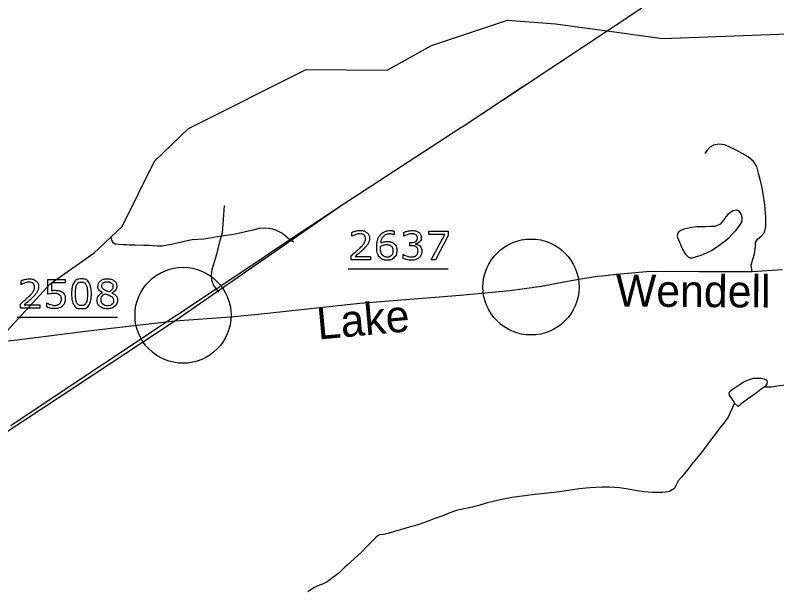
# Model space of a CAD drawing. Extents: x 2169602 to 2449496, y 721995 to 810662.
# Drawn here: x 2170289.8 to 2170408.8, y 724711.2 to 724801.1 of the extents above; entities that cross this region are included whole.
import ezdxf

# ---------------------------------------------------------------- set-up
doc = ezdxf.new("R2010")
doc.units = 0
doc.layers.add('Old_Level_1', color=7, linetype='Continuous')
doc.layers.add('Prop Shade Medium', color=7, linetype='Continuous')

msp = doc.modelspace()

# ---------------------------------------------------------------- linework, layer by layer
at = {"layer": 'Old_Level_1'}
for p, q in [((2170341.84, 724761.5), (2170357.46, 724761.5)), ((2170290.15, 724753.94), (2170305.8, 724753.94))]:
    msp.add_line(p, q, dxfattribs=at)
for points in [[(2170135.57, 724635.04), (2170314.77, 724753.35), (2170340.88, 724771.48), (2170359.43, 724783.56), (2170359.65, 724783.71), (2170369.02, 724789.91), (2170369.8, 724790.43), (2170387.68, 724802.26)], [(2170289.14, 724736.98), (2170302.65, 724746), (2170303.64, 724746.65), (2170304.58, 724747.28), (2170312.27, 724752.41), (2170314.78, 724754.08), (2170315.52, 724754.57), (2170317.36, 724755.8), (2170325.06, 724760.93), (2170328.72, 724763.37), (2170330.54, 724764.59), (2170340.88, 724771.48), (2170359.43, 724783.56), (2170359.65, 724783.71), (2170369.03, 724789.92), (2170369.8, 724790.43), (2170387.68, 724802.26)], [(2170295.28, 724759.16), (2170302.17, 724764.01), (2170306.52, 724768.13), (2170311.6, 724778.32), (2170316.9, 724783.43), (2170335.28, 724792.65), (2170347.94, 724792.54), (2170354.86, 724796.38), (2170366.71, 724800.35), (2170374.23, 724799.8), (2170382.31, 724798.7)], [(2170382.31, 724798.7), (2170390.95, 724797.51), (2170411.94, 724798.26), (2170421.44, 724796.5), (2170430.57, 724793.43), (2170431.65, 724792.52)], [(2170404.92, 724761.07), (2170404.75, 724762.05), (2170405.04, 724762.99), (2170405.3, 724763.84), (2170405.43, 724764.99), (2170405.47, 724765.63), (2170405.77, 724766.14), (2170406.32, 724766.61), (2170406.84, 724767.17), (2170407.05, 724768.11), (2170407.05, 724769.6), (2170406.92, 724771.48), (2170406.54, 724773.87), (2170406.32, 724774.81), (2170405.98, 724776.26), (2170405.64, 724777.5), (2170405.13, 724778.27), (2170404.32, 724778.99), (2170402.44, 724780.02), (2170400.65, 724780.87), (2170399.75, 724780.96), (2170398.9, 724780.83), (2170398.34, 724780.49), (2170397.83, 724779.97), (2170397.53, 724779.5)], [(2170322.45, 724771.4), (2170322.32, 724769.21), (2170322.14, 724767.07), (2170321.67, 724765.5), (2170321.26, 724763.74), (2170320.83, 724762.4), (2170320.56, 724761.36), (2170320.42, 724760.5), (2170320.47, 724759.75), (2170320.81, 724758.89), (2170321.56, 724757.86)], [(2170400.95, 724766.06), (2170401.37, 724766.44), (2170401.83, 724766.92), (2170402.4, 724767.5), (2170402.59, 724767.73), (2170403.02, 724768.3), (2170403.25, 724768.73), (2170403.35, 724768.97), (2170403.35, 724769.4), (2170403.3, 724769.87), (2170402.96, 724770.44), (2170402.68, 724770.63), (2170402.44, 724770.67), (2170402.16, 724770.63), (2170401.92, 724770.53), (2170401.54, 724770.29), (2170401.11, 724769.96), (2170400.83, 724769.62), (2170400.64, 724769.43), (2170400.49, 724769.15), (2170400.21, 724768.76), (2170399.93, 724768.48), (2170399.6, 724768.29), (2170399.12, 724768.09), (2170398.36, 724768.09), (2170397.6, 724768.08), (2170396.99, 724768.08), (2170396.28, 724768.03), (2170395.52, 724767.93), (2170394.8, 724767.78), (2170394.33, 724767.69), (2170393.9, 724767.54), (2170393.81, 724767.5), (2170393.66, 724767.39), (2170393.47, 724767.26), (2170393.33, 724767.07), (2170393.24, 724766.72), (2170393.29, 724766.4), (2170393.72, 724765.3), (2170393.92, 724764.88), (2170394.11, 724764.45), (2170394.49, 724763.84), (2170394.92, 724763.37), (2170395.25, 724763.23), (2170395.63, 724763.23), (2170396.25, 724763.42), (2170396.96, 724763.62), (2170397.92, 724764.05), (2170398.57, 724764.38), (2170399.43, 724764.91), (2170399.75, 724765.15), (2170400.95, 724766.06)], [(2170333.33, 724765.67), (2170332.69, 724766.08), (2170331.98, 724766.66), (2170331.45, 724767.08), (2170331.07, 724767.26), (2170330.54, 724767.55), (2170330.07, 724767.69), (2170329.54, 724767.78), (2170328.97, 724767.87), (2170327.93, 724767.77), (2170326.74, 724767.48), (2170325.13, 724767.14), (2170323.95, 724766.85), (2170322.05, 724766.59), (2170321.38, 724766.5), (2170320.24, 724766.3), (2170319.29, 724766.15), (2170318.35, 724766.05), (2170317.49, 724766), (2170316.68, 724765.85), (2170315.58, 724765.61), (2170314.21, 724765.27), (2170312.79, 724765.02), (2170312.03, 724765.02), (2170310.7, 724765.16), (2170310.17, 724765.15), (2170309.94, 724765.15), (2170308.57, 724765.19), (2170307.65, 724765.18), (2170307.18, 724765.23), (2170306.66, 724765.23), (2170305.99, 724765.27), (2170305.62, 724765.32), (2170305.42, 724765.37), (2170305.18, 724765.5), (2170305.04, 724765.74), (2170304.9, 724766.03), (2170304.8, 724766.41), (2170304.8, 724766.55)], [(2170342.46, 724766.57), (2170342.43, 724766.57), (2170342.43, 724767.19)], [(2170349.01, 724767.39), (2170349.01, 724766.82), (2170348.98, 724766.82)], [(2170350.57, 724766.57), (2170350.54, 724766.57), (2170350.54, 724767.19)], [(2170357.46, 724766.71), (2170355.45, 724762.92), (2170354.81, 724762.92), (2170356.95, 724766.85), (2170354.41, 724766.85), (2170354.41, 724767.38), (2170357.46, 724767.38), (2170357.46, 724766.71)], [(2170351.71, 724765.09), (2170351.44, 724765.09), (2170351.44, 724765.59), (2170351.65, 724765.59)], [(2170352.37, 724765.4), (2170352.37, 724765.36)], [(2170345.34, 724762.92), (2170342.32, 724762.92), (2170342.32, 724763.55)], [(2170342.94, 724763.44), (2170345.34, 724763.44), (2170345.34, 724762.92)], [(2170350.41, 724763.11), (2170350.41, 724763.73), (2170350.46, 724763.73)], [(2170314.77, 724753.35), (2170323.45, 724754.01), (2170327.79, 724754.41), (2170343.63, 724756.12), (2170359.33, 724757.39), (2170367.1, 724758.12), (2170372.01, 724758.76), (2170375.76, 724759.49), (2170378.5, 724759.96), (2170380.76, 724760.34), (2170381.58, 724760.38), (2170383.72, 724760.65), (2170388.41, 724761.05), (2170390.22, 724761.12), (2170396.64, 724761.05), (2170404.92, 724761.07), (2170409.63, 724761.39)], [(2170290.77, 724759.01), (2170290.74, 724759.01), (2170290.74, 724759.64)], [(2170294.94, 724757.52), (2170294.94, 724759.82), (2170297.62, 724759.82), (2170297.62, 724759.29), (2170295.52, 724759.29), (2170295.52, 724758.11)], [(2170278.48, 724736.23), (2170288.01, 724751.2), (2170295.28, 724759.16)], [(2170303.45, 724757.74), (2170303.45, 724757.76)], [(2170304.93, 724757.74), (2170304.93, 724757.72)], [(2170293.65, 724755.36), (2170290.63, 724755.36), (2170290.63, 724755.99)], [(2170291.25, 724755.88), (2170293.65, 724755.88), (2170293.65, 724755.36)], [(2170294.75, 724755.53), (2170294.75, 724756.16), (2170294.79, 724756.16)], [(2170244.91, 724746.03), (2170254.71, 724746.62), (2170290.14, 724750.4), (2170301.24, 724751.79), (2170314.77, 724753.35)], [(2170402.08, 724740.75), (2170401.79, 724741.17), (2170401.56, 724741.5), (2170401.41, 724741.74), (2170401.32, 724741.98), (2170401.32, 724742.12), (2170401.42, 724742.31), (2170401.79, 724742.65), (2170403.54, 724743.8), (2170403.96, 724743.99), (2170404.5, 724744.19), (2170405.15, 724744.42), (2170405.92, 724744.42), (2170406.34, 724744.38), (2170406.81, 724744.29), (2170407.1, 724744.15), (2170407.24, 724744.01), (2170407.27, 724743.77)], [(2170421.05, 724744.16), (2170420.52, 724744.25), (2170419.29, 724744.24), (2170416.72, 724744.13), (2170414.96, 724744.13), (2170413.83, 724744.03), (2170412.78, 724743.88), (2170411.74, 724743.63), (2170409.75, 724743.24), (2170408.79, 724743.14), (2170407.9, 724742.99), (2170406.79, 724743.01)], [(2170407.27, 724743.77), (2170407.22, 724743.53), (2170407.03, 724743.19), (2170406.79, 724743.01), (2170406.36, 724742.67), (2170405.84, 724742.25), (2170405.04, 724741.71), (2170404.18, 724741.14), (2170403.57, 724740.66), (2170403.24, 724740.37), (2170402.96, 724740.14), (2170402.77, 724739.99), (2170402.19, 724740.51), (2170402.08, 724740.75)], [(2170402.19, 724740.51), (2170401.18, 724738.29), (2170400.51, 724737.39), (2170399.9, 724736.63), (2170399.34, 724735.91), (2170398.34, 724734.53), (2170397.31, 724733.19), (2170396.5, 724732.14), (2170395.46, 724730.9), (2170394.85, 724730.08), (2170393.82, 724728.89), (2170393.38, 724728.37), (2170393.06, 724727.75), (2170392.83, 724727.28), (2170392.69, 724727.08), (2170392.49, 724726.99), (2170392.12, 724726.75), (2170391.74, 724726.65), (2170390.93, 724726.55), (2170389.36, 724726.55), (2170388.04, 724726.63), (2170386.99, 724726.77), (2170385.55, 724727.05), (2170384.23, 724727.27), (2170382.65, 724727.36), (2170381.51, 724727.36), (2170379.57, 724727.24), (2170377.9, 724727.09), (2170374.87, 724726.65), (2170371.02, 724726.2), (2170369.41, 724726), (2170367.37, 724725.75), (2170365.84, 724725.45), (2170364.7, 724725.16), (2170363.38, 724724.87), (2170362.24, 724724.49), (2170361.2, 724724.25), (2170359.92, 724724), (2170358.77, 724723.71), (2170357.73, 724723.37), (2170356.6, 724722.89), (2170355.35, 724722.45), (2170353.89, 724721.87), (2170352.57, 724721.44), (2170351.38, 724721.1), (2170350.33, 724720.81), (2170349.25, 724720.47), (2170348.06, 724720.13), (2170347.35, 724719.99), (2170346.72, 724719.89), (2170346.5, 724719.79), (2170346.17, 724719.5), (2170345.65, 724718.97), (2170344.94, 724718.31), (2170343.98, 724717.26), (2170342.76, 724716.16), (2170341.66, 724715.16), (2170341.33, 724714.86), (2170340.35, 724713.91), (2170339.45, 724713.24), (2170338.74, 724712.71)], [(2170338.74, 724712.71), (2170338.55, 724712.58), (2170337.94, 724712.23), (2170337.08, 724711.95), (2170336.47, 724711.61), (2170335.51, 724710.99)]]:
    msp.add_lwpolyline(points, dxfattribs=at)
for points in [[(2170342.32, 724763.55), (2170342.63, 724763.82), (2170342.95, 724764.09), (2170343.26, 724764.36), (2170343.54, 724764.63), (2170344.11, 724765.18), (2170344.33, 724765.51), (2170344.54, 724765.84), (2170344.54, 724766.22), (2170344.54, 724766.56), (2170344.31, 724766.76), (2170344.08, 724766.96), (2170343.67, 724766.96), (2170343.4, 724766.96), (2170343.08, 724766.86), (2170342.76, 724766.76), (2170342.46, 724766.57)], [(2170342.43, 724767.19), (2170342.64, 724767.3), (2170342.99, 724767.39), (2170343.35, 724767.47), (2170343.68, 724767.47), (2170344.37, 724767.47), (2170344.76, 724767.14), (2170345.15, 724766.81), (2170345.15, 724766.25), (2170345.15, 724765.99), (2170345.08, 724765.77), (2170345.02, 724765.55), (2170344.89, 724765.36), (2170344.78, 724765.17), (2170344.62, 724764.99), (2170344.46, 724764.81), (2170344.24, 724764.59), (2170343.92, 724764.28), (2170343.57, 724763.98), (2170343.23, 724763.69), (2170342.94, 724763.44)], [(2170349.44, 724764.37), (2170349.44, 724763.69), (2170348.99, 724763.26), (2170348.54, 724762.83), (2170347.9, 724762.83), (2170347.57, 724762.83), (2170347.3, 724762.93), (2170347.03, 724763.03), (2170346.82, 724763.23), (2170346.56, 724763.48), (2170346.42, 724763.89), (2170346.29, 724764.3), (2170346.29, 724764.88), (2170346.29, 724765.47), (2170346.41, 724765.93), (2170346.54, 724766.39), (2170346.82, 724766.74), (2170347.08, 724767.08), (2170347.5, 724767.27), (2170347.91, 724767.46), (2170348.47, 724767.46), (2170348.64, 724767.46), (2170348.76, 724767.45), (2170348.88, 724767.43), (2170349.01, 724767.39)], [(2170348.98, 724766.82), (2170348.89, 724766.86), (2170348.72, 724766.9), (2170348.56, 724766.94), (2170348.38, 724766.94), (2170347.74, 724766.94), (2170347.35, 724766.54), (2170346.97, 724766.14), (2170346.91, 724765.46), (2170347.16, 724765.61), (2170347.4, 724765.69), (2170347.65, 724765.77), (2170347.97, 724765.77), (2170348.25, 724765.77), (2170348.47, 724765.71), (2170348.68, 724765.66), (2170348.91, 724765.5), (2170349.17, 724765.32), (2170349.31, 724765.04), (2170349.44, 724764.76), (2170349.44, 724764.37)], [(2170350.54, 724767.19), (2170350.75, 724767.3), (2170351.11, 724767.38), (2170351.46, 724767.47), (2170351.79, 724767.47), (2170352.12, 724767.47), (2170352.37, 724767.41), (2170352.62, 724767.35), (2170352.82, 724767.22), (2170353.03, 724767.08), (2170353.15, 724766.87), (2170353.26, 724766.67), (2170353.26, 724766.4), (2170353.26, 724766.03), (2170352.99, 724765.75), (2170352.73, 724765.47), (2170352.37, 724765.4)], [(2170351.65, 724765.59), (2170352.11, 724765.59), (2170352.38, 724765.78), (2170352.65, 724765.97), (2170352.65, 724766.33), (2170352.65, 724766.5), (2170352.58, 724766.62), (2170352.51, 724766.74), (2170352.39, 724766.82), (2170352.26, 724766.9), (2170352.11, 724766.93), (2170351.97, 724766.96), (2170351.78, 724766.96), (2170351.49, 724766.96), (2170351.17, 724766.85), (2170350.85, 724766.75), (2170350.57, 724766.57)], [(2170352.37, 724765.36), (2170352.52, 724765.33), (2170352.7, 724765.26), (2170352.89, 724765.18), (2170353.02, 724765.07)], [(2170348.83, 724764.34), (2170348.83, 724764.62), (2170348.75, 724764.8), (2170348.67, 724764.98), (2170348.48, 724765.12), (2170348.34, 724765.21), (2170348.17, 724765.24), (2170348.01, 724765.27), (2170347.83, 724765.27), (2170347.57, 724765.27), (2170347.35, 724765.21), (2170347.14, 724765.15), (2170346.91, 724765.03), (2170346.9, 724764.96), (2170346.9, 724764.9), (2170346.89, 724764.84), (2170346.89, 724764.75), (2170346.89, 724764.27), (2170346.99, 724764), (2170347.09, 724763.73), (2170347.26, 724763.57), (2170347.4, 724763.44), (2170347.55, 724763.38), (2170347.71, 724763.31), (2170347.9, 724763.31), (2170348.34, 724763.31), (2170348.58, 724763.58), (2170348.83, 724763.84), (2170348.83, 724764.34)], [(2170353.02, 724765.07), (2170353.16, 724764.94), (2170353.25, 724764.74), (2170353.35, 724764.55), (2170353.35, 724764.24), (2170353.35, 724763.94), (2170353.24, 724763.68), (2170353.13, 724763.43), (2170352.93, 724763.24), (2170352.7, 724763.03), (2170352.4, 724762.93), (2170352.09, 724762.83), (2170351.73, 724762.83), (2170351.36, 724762.83), (2170351, 724762.92), (2170350.64, 724763), (2170350.41, 724763.11)], [(2170350.46, 724763.73), (2170350.71, 724763.57), (2170351.06, 724763.45), (2170351.4, 724763.34), (2170351.72, 724763.34), (2170351.91, 724763.34), (2170352.12, 724763.41), (2170352.34, 724763.47), (2170352.47, 724763.59), (2170352.6, 724763.72), (2170352.67, 724763.88), (2170352.74, 724764.04), (2170352.74, 724764.29), (2170352.74, 724764.53), (2170352.66, 724764.68), (2170352.59, 724764.84), (2170352.45, 724764.93), (2170352.32, 724765.02), (2170352.12, 724765.06), (2170351.93, 724765.09), (2170351.71, 724765.09)], [(2170290.63, 724755.99), (2170290.94, 724756.26), (2170291.26, 724756.53), (2170291.58, 724756.8), (2170291.85, 724757.07), (2170292.43, 724757.62), (2170292.64, 724757.95), (2170292.85, 724758.28), (2170292.85, 724758.66), (2170292.85, 724759), (2170292.62, 724759.2), (2170292.39, 724759.4), (2170291.98, 724759.4), (2170291.71, 724759.4), (2170291.39, 724759.3), (2170291.07, 724759.21), (2170290.77, 724759.01)], [(2170290.74, 724759.64), (2170290.95, 724759.74), (2170291.31, 724759.83), (2170291.66, 724759.91), (2170291.99, 724759.91), (2170292.68, 724759.91), (2170293.07, 724759.58), (2170293.46, 724759.25), (2170293.46, 724758.69), (2170293.46, 724758.43), (2170293.39, 724758.21), (2170293.33, 724757.99), (2170293.2, 724757.8), (2170293.09, 724757.61), (2170292.93, 724757.43), (2170292.77, 724757.25), (2170292.55, 724757.03), (2170292.23, 724756.72), (2170291.89, 724756.42), (2170291.55, 724756.13), (2170291.25, 724755.88)], [(2170301.72, 724757.59), (2170301.72, 724756.39), (2170301.34, 724755.83), (2170300.97, 724755.27), (2170300.18, 724755.27), (2170299.38, 724755.27), (2170299.01, 724755.84), (2170298.64, 724756.41), (2170298.64, 724757.59), (2170298.64, 724758.78), (2170299.01, 724759.35), (2170299.38, 724759.91), (2170300.18, 724759.91), (2170300.98, 724759.91), (2170301.35, 724759.34), (2170301.72, 724758.76), (2170301.72, 724757.59)], [(2170300.93, 724756.23), (2170301.04, 724756.48), (2170301.07, 724756.8), (2170301.11, 724757.13), (2170301.11, 724757.59), (2170301.11, 724758.05), (2170301.07, 724758.38), (2170301.04, 724758.72), (2170300.93, 724758.95), (2170300.82, 724759.18), (2170300.64, 724759.3), (2170300.46, 724759.42), (2170300.18, 724759.42), (2170299.9, 724759.42), (2170299.71, 724759.3), (2170299.53, 724759.18), (2170299.42, 724758.95), (2170299.32, 724758.73), (2170299.28, 724758.37), (2170299.24, 724758.01), (2170299.24, 724757.59), (2170299.24, 724757.12), (2170299.28, 724756.81), (2170299.31, 724756.49), (2170299.42, 724756.24), (2170299.52, 724756.01), (2170299.7, 724755.89), (2170299.88, 724755.76), (2170300.18, 724755.76), (2170300.46, 724755.76), (2170300.64, 724755.88), (2170300.83, 724756), (2170300.93, 724756.23)], [(2170303.45, 724757.76), (2170303.09, 724757.95), (2170302.92, 724758.18), (2170302.75, 724758.41), (2170302.75, 724758.75), (2170302.75, 724759.25), (2170303.16, 724759.59), (2170303.57, 724759.92), (2170304.21, 724759.92), (2170304.88, 724759.92), (2170305.28, 724759.6), (2170305.68, 724759.28), (2170305.68, 724758.79), (2170305.68, 724758.48), (2170305.49, 724758.19), (2170305.3, 724757.9), (2170304.93, 724757.74)], [(2170305.09, 724758.78), (2170305.09, 724759.1), (2170304.84, 724759.29), (2170304.59, 724759.48), (2170304.21, 724759.48), (2170303.83, 724759.48), (2170303.59, 724759.3), (2170303.35, 724759.12), (2170303.35, 724758.82), (2170303.35, 724758.6), (2170303.47, 724758.44), (2170303.59, 724758.29), (2170303.84, 724758.16), (2170303.95, 724758.11), (2170304.16, 724758.02), (2170304.36, 724757.94), (2170304.56, 724757.88), (2170304.86, 724758.08), (2170304.97, 724758.29), (2170305.09, 724758.5), (2170305.09, 724758.78)], [(2170294.79, 724756.16), (2170295.03, 724756), (2170295.36, 724755.89), (2170295.69, 724755.78), (2170296.01, 724755.78), (2170296.22, 724755.78), (2170296.42, 724755.84), (2170296.62, 724755.9), (2170296.78, 724756.05), (2170296.91, 724756.18), (2170296.98, 724756.36), (2170297.04, 724756.54), (2170297.04, 724756.78), (2170297.04, 724757.01), (2170296.96, 724757.17), (2170296.88, 724757.33), (2170296.74, 724757.43), (2170296.59, 724757.54), (2170296.37, 724757.59), (2170296.14, 724757.63), (2170295.87, 724757.63), (2170295.6, 724757.63), (2170295.36, 724757.6), (2170295.12, 724757.56), (2170294.94, 724757.52)], [(2170295.52, 724758.11), (2170295.64, 724758.12), (2170295.78, 724758.13), (2170295.91, 724758.13), (2170296.01, 724758.13), (2170296.37, 724758.13), (2170296.65, 724758.07), (2170296.92, 724758.01), (2170297.15, 724757.86), (2170297.39, 724757.69), (2170297.52, 724757.43), (2170297.65, 724757.17), (2170297.65, 724756.78)], [(2170305.8, 724756.6), (2170305.8, 724756.03), (2170305.35, 724755.64), (2170304.9, 724755.26), (2170304.21, 724755.26), (2170303.49, 724755.26), (2170303.06, 724755.63), (2170302.63, 724756.01), (2170302.63, 724756.59), (2170302.63, 724756.96), (2170302.84, 724757.26), (2170303.06, 724757.57), (2170303.45, 724757.74)], [(2170305.18, 724756.55), (2170305.18, 724756.82), (2170305.06, 724756.99), (2170304.94, 724757.16), (2170304.59, 724757.32), (2170304.44, 724757.39), (2170304.28, 724757.45), (2170304.11, 724757.5), (2170303.83, 724757.6), (2170303.56, 724757.46), (2170303.4, 724757.21), (2170303.24, 724756.96), (2170303.24, 724756.64), (2170303.24, 724756.23), (2170303.51, 724755.97), (2170303.79, 724755.71), (2170304.22, 724755.71), (2170304.66, 724755.71), (2170304.92, 724755.93), (2170305.18, 724756.16), (2170305.18, 724756.55)], [(2170304.93, 724757.72), (2170305.35, 724757.54), (2170305.57, 724757.27), (2170305.8, 724757.01), (2170305.8, 724756.6)], [(2170297.65, 724756.78), (2170297.65, 724756.47), (2170297.54, 724756.18), (2170297.42, 724755.9), (2170297.23, 724755.7), (2170297.01, 724755.49), (2170296.71, 724755.38), (2170296.41, 724755.27), (2170296.02, 724755.27), (2170295.66, 724755.27), (2170295.32, 724755.34), (2170294.98, 724755.42), (2170294.75, 724755.53)]]:
    msp.add_open_spline(points, degree=3, dxfattribs=at)
at = {"layer": 'Prop Shade Medium'}
for centre in [(2170370.39, 724758.65), (2170316.04, 724754.23)]:
    msp.add_circle(centre, 7.5, dxfattribs=at)

# ---------------------------------------------------------------- texts
at = {"layer": 'Old_Level_1'}
for s, rotation, p in [('Wendell', 359.5976, (2170383.63, 724755.61)), ('Lake', 5.2175, (2170337.15, 724750.43))]:
    msp.add_text(s, height=5, rotation=rotation, dxfattribs=at).set_placement(p)

doc.saveas('drawing.dxf')
